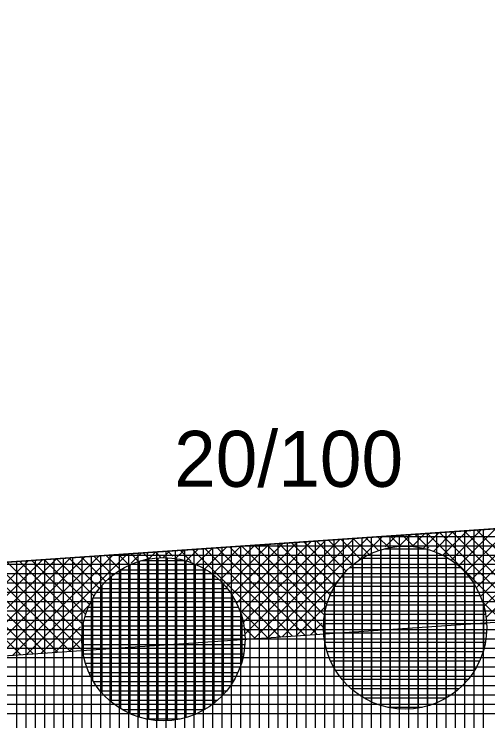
# Model space of a CAD drawing. Extents: x -565346 to -564154, y -1097386 to -1095620.
# Drawn here: x -565152.37 to -565142.22, y -1095851.29 to -1095836.13 of the extents above; entities that cross this region are included whole.
import ezdxf

# ---------------------------------------------------------------- set-up
doc = ezdxf.new("R2010")
doc.units = 0
for name, color, linetype in [('Vrstva 13', 7, 'Continuous'), ('Vrstva 40', 7, 'Continuous'), ('Vrstva 41', 7, 'Continuous'), ('Vrstva 42', 7, 'Continuous'), ('Vrstva 43', 7, 'Continuous'), ('Vrstva 44', 7, 'Continuous')]:
    doc.layers.add(name, color=color, linetype=linetype)

msp = doc.modelspace()

# ---------------------------------------------------------------- linework, layer by layer
at = {"layer": 'Vrstva 13'}
msp.add_line((-565188.3, -1095850.34), (-565130.42, -1095846.37), dxfattribs=at)
at = {"layer": 'Vrstva 41'}
for p, q in [((-565141.742, -1095847.147), (-565142.701, -1095848.106)), ((-565141.438, -1095847.126), (-565142.574, -1095848.262)), ((-565141.135, -1095847.105), (-565142.464, -1095848.434)), ((-565140.831, -1095847.084), (-565142.371, -1095848.625)), ((-565140.527, -1095847.063), (-565142.3, -1095848.836)), ((-565140.224, -1095847.042), (-565142.254, -1095849.072)), ((-565143.868, -1095847.292), (-565144.113, -1095847.537)), ((-565143.564, -1095847.272), (-565143.839, -1095847.547)), ((-565143.484, -1095847.584), (-565143.781, -1095847.286)), ((-565143.26, -1095847.251), (-565143.595, -1095847.585)), ((-565141.64, -1095849.144), (-565143.516, -1095847.268)), ((-565142.957, -1095847.23), (-565143.377, -1095847.651)), ((-565141.376, -1095849.126), (-565143.251, -1095847.25)), ((-565142.653, -1095847.209), (-565143.182, -1095847.738)), ((-565142.349, -1095847.188), (-565143.005, -1095847.844)), ((-565141.111, -1095849.108), (-565142.987, -1095847.232)), ((-565142.046, -1095847.167), (-565142.845, -1095847.967)), ((-565140.846, -1095849.09), (-565142.722, -1095847.214)), ((-565140.69, -1095848.963), (-565142.457, -1095847.196)), ((-565145.993, -1095847.438), (-565147.518, -1095848.963)), ((-565145.69, -1095847.417), (-565147.457, -1095849.184)), ((-565145.386, -1095847.397), (-565147.423, -1095849.434)), ((-565145.082, -1095847.376), (-565147.234, -1095849.528)), ((-565144.779, -1095847.355), (-565146.931, -1095849.507)), ((-565145.383, -1095848.23), (-565146.163, -1095847.45)), ((-565145.252, -1095848.078), (-565145.898, -1095847.432)), ((-565145.106, -1095847.942), (-565145.634, -1095847.414)), ((-565144.942, -1095847.822), (-565145.369, -1095847.395)), ((-565144.762, -1095847.719), (-565145.104, -1095847.377)), ((-565144.475, -1095847.334), (-565144.99, -1095847.85)), ((-565144.562, -1095847.636), (-565144.84, -1095847.359)), ((-565144.34, -1095847.575), (-565144.575, -1095847.341)), ((-565144.171, -1095847.313), (-565144.419, -1095847.561)), ((-565144.09, -1095847.543), (-565144.31, -1095847.323)), ((-565143.8, -1095847.55), (-565144.045, -1095847.305)), ((-565148.423, -1095847.605), (-565148.678, -1095847.86)), ((-565148.119, -1095847.584), (-565148.471, -1095847.936)), ((-565147.815, -1095847.563), (-565148.283, -1095848.031)), ((-565146.405, -1095849.471), (-565148.28, -1095847.595)), ((-565147.512, -1095847.542), (-565148.114, -1095848.145)), ((-565146.14, -1095849.453), (-565148.016, -1095847.577)), ((-565147.208, -1095847.521), (-565147.961, -1095848.275)), ((-565146.904, -1095847.501), (-565147.825, -1095848.421)), ((-565145.875, -1095849.435), (-565147.751, -1095847.559)), ((-565146.601, -1095847.48), (-565147.704, -1095848.584)), ((-565146.297, -1095847.459), (-565147.602, -1095848.764)), ((-565145.74, -1095849.287), (-565147.486, -1095847.541)), ((-565145.72, -1095849.024), (-565147.222, -1095847.522)), ((-565145.668, -1095848.793), (-565146.957, -1095847.504)), ((-565145.592, -1095848.586), (-565146.692, -1095847.486)), ((-565145.496, -1095848.399), (-565146.428, -1095847.468)), ((-565150.548, -1095847.751), (-565152.7, -1095849.903)), ((-565150.245, -1095847.73), (-565152.397, -1095849.882)), ((-565149.941, -1095847.709), (-565152.093, -1095849.861)), ((-565150.255, -1095848.167), (-565150.663, -1095847.758)), ((-565150.088, -1095848.05), (-565150.398, -1095847.74)), ((-565149.904, -1095847.951), (-565150.133, -1095847.722)), ((-565149.7, -1095847.872), (-565149.869, -1095847.704)), ((-565149.637, -1095847.688), (-565149.86, -1095847.91)), ((-565149.473, -1095847.816), (-565149.604, -1095847.686)), ((-565149.334, -1095847.667), (-565149.478, -1095847.812)), ((-565149.216, -1095847.791), (-565149.339, -1095847.668)), ((-565149.03, -1095847.646), (-565149.172, -1095847.788)), ((-565148.967, -1095847.757), (-565149.075, -1095847.65)), ((-565148.726, -1095847.626), (-565148.91, -1095847.809)), ((-565148.571, -1095847.871), (-565148.81, -1095847.631)), ((-565146.669, -1095849.489), (-565148.545, -1095847.613)), ((-565152.067, -1095847.855), (-565153.118, -1095848.906)), ((-565151.763, -1095847.834), (-565152.998, -1095849.069)), ((-565151.459, -1095847.813), (-565152.894, -1095849.248)), ((-565151.156, -1095847.792), (-565152.81, -1095849.447)), ((-565150.904, -1095849.779), (-565152.78, -1095847.904)), ((-565150.852, -1095847.771), (-565152.748, -1095849.667)), ((-565150.919, -1095849.482), (-565152.515, -1095847.886)), ((-565150.892, -1095849.226), (-565152.251, -1095847.867)), ((-565150.835, -1095849.001), (-565151.986, -1095847.849)), ((-565150.755, -1095848.798), (-565151.721, -1095847.831)), ((-565150.655, -1095848.614), (-565151.457, -1095847.813)), ((-565150.538, -1095848.449), (-565151.192, -1095847.795)), ((-565150.404, -1095848.3), (-565150.927, -1095847.777)), ((-565151.963, -1095849.852), (-565153.839, -1095847.976)), ((-565151.698, -1095849.834), (-565153.574, -1095847.958)), ((-565151.434, -1095849.816), (-565153.31, -1095847.94)), ((-565151.169, -1095849.798), (-565153.045, -1095847.922)), ((-565145.385, -1095848.245), (-565146.627, -1095849.486)), ((-565141.905, -1095849.162), (-565142.354, -1095848.714)), ((-565150.78, -1095848.83), (-565151.789, -1095849.84)), ((-565146.934, -1095849.507), (-565147.546, -1095848.896)), ((-565145.689, -1095848.831), (-565146.323, -1095849.465)), ((-565152.228, -1095849.87), (-565152.919, -1095849.179)), ((-565145.773, -1095849.197), (-565146.02, -1095849.444)), ((-565150.943, -1095849.277), (-565151.486, -1095849.819)), ((-565147.199, -1095849.525), (-565147.417, -1095849.307)), ((-565150.947, -1095849.563), (-565151.182, -1095849.799))]:
    msp.add_line(p, q, dxfattribs=at)
at = {"layer": 'Vrstva 42'}
msp.add_lwpolyline([(-565167.333, -1095848.902), (-565167.196, -1095850.897), (-565130.283, -1095848.365), (-565067.38, -1095840.074), (-565067.641, -1095838.091), (-565130.42, -1095846.37)], close=True, dxfattribs=at)
at = {"layer": 'Vrstva 43'}
for p, q in [((-565143.92, -1095847.296), (-565143.92, -1095861.458)), ((-565143.72, -1095847.282), (-565143.72, -1095861.435)), ((-565143.52, -1095847.269), (-565143.52, -1095861.413)), ((-565143.32, -1095847.255), (-565143.32, -1095861.391)), ((-565143.12, -1095847.241), (-565143.12, -1095861.368)), ((-565142.92, -1095847.227), (-565142.92, -1095861.346)), ((-565142.72, -1095847.214), (-565142.72, -1095861.323)), ((-565142.52, -1095847.2), (-565142.52, -1095861.301)), ((-565142.32, -1095847.186), (-565142.32, -1095861.279)), ((-565146.12, -1095847.447), (-565146.12, -1095861.704)), ((-565145.92, -1095847.433), (-565145.92, -1095861.681)), ((-565145.72, -1095847.419), (-565145.72, -1095861.659)), ((-565145.52, -1095847.406), (-565145.52, -1095861.637)), ((-565145.32, -1095847.392), (-565145.32, -1095861.614)), ((-565145.12, -1095847.378), (-565145.12, -1095861.592)), ((-565144.92, -1095847.365), (-565144.92, -1095861.569)), ((-565144.72, -1095847.351), (-565144.72, -1095861.547)), ((-565052.822, -1095847.34), (-565144.562, -1095847.34)), ((-565144.52, -1095847.337), (-565144.52, -1095861.525)), ((-565144.32, -1095847.323), (-565144.32, -1095861.502)), ((-565144.12, -1095847.31), (-565144.12, -1095861.48)), ((-565148.32, -1095847.598), (-565148.32, -1095861.95)), ((-565148.12, -1095847.584), (-565148.12, -1095861.927)), ((-565147.92, -1095847.57), (-565147.92, -1095861.905)), ((-565147.72, -1095847.557), (-565147.72, -1095861.883)), ((-565147.52, -1095847.543), (-565147.52, -1095861.86)), ((-565052.823, -1095847.54), (-565147.478, -1095847.54)), ((-565147.32, -1095847.529), (-565147.32, -1095861.838)), ((-565147.12, -1095847.515), (-565147.12, -1095861.816)), ((-565146.92, -1095847.502), (-565146.92, -1095861.793)), ((-565146.72, -1095847.488), (-565146.72, -1095861.771)), ((-565146.52, -1095847.474), (-565146.52, -1095861.748)), ((-565146.32, -1095847.461), (-565146.32, -1095861.726)), ((-565150.52, -1095847.749), (-565150.52, -1095862.196)), ((-565052.824, -1095847.74), (-565150.394, -1095847.74)), ((-565150.32, -1095847.735), (-565150.32, -1095862.173)), ((-565150.12, -1095847.721), (-565150.12, -1095862.151)), ((-565149.92, -1095847.708), (-565149.92, -1095862.129)), ((-565149.72, -1095847.694), (-565149.72, -1095862.106)), ((-565149.52, -1095847.68), (-565149.52, -1095862.084)), ((-565149.32, -1095847.666), (-565149.32, -1095862.062)), ((-565149.12, -1095847.653), (-565149.12, -1095862.039)), ((-565148.92, -1095847.639), (-565148.92, -1095862.017)), ((-565148.72, -1095847.625), (-565148.72, -1095861.995)), ((-565148.52, -1095847.611), (-565148.52, -1095861.972)), ((-565152.32, -1095847.872), (-565152.32, -1095862.397)), ((-565152.12, -1095847.858), (-565152.12, -1095862.375)), ((-565151.92, -1095847.845), (-565151.92, -1095862.352)), ((-565151.72, -1095847.831), (-565151.72, -1095862.33)), ((-565151.52, -1095847.817), (-565151.52, -1095862.308)), ((-565151.32, -1095847.804), (-565151.32, -1095862.285)), ((-565151.12, -1095847.79), (-565151.12, -1095862.263)), ((-565150.92, -1095847.776), (-565150.92, -1095862.241)), ((-565150.72, -1095847.762), (-565150.72, -1095862.218)), ((-565052.825, -1095847.94), (-565153.31, -1095847.94)), ((-565052.826, -1095848.14), (-565156.225, -1095848.14)), ((-565052.826, -1095848.34), (-565159.141, -1095848.34)), ((-565052.827, -1095848.54), (-565162.057, -1095848.54)), ((-565052.828, -1095848.74), (-565164.973, -1095848.74)), ((-565052.829, -1095848.94), (-565167.889, -1095848.94)), ((-565052.83, -1095849.14), (-565170.805, -1095849.14)), ((-565052.831, -1095849.34), (-565173.721, -1095849.34)), ((-565052.832, -1095849.54), (-565176.637, -1095849.54)), ((-565052.833, -1095849.74), (-565179.552, -1095849.74)), ((-565052.834, -1095849.94), (-565182.468, -1095849.94)), ((-565052.835, -1095850.14), (-565185.384, -1095850.14)), ((-565052.836, -1095850.34), (-565188.3, -1095850.34)), ((-565052.837, -1095850.54), (-565189.769, -1095850.54)), ((-565052.838, -1095850.74), (-565191.238, -1095850.74)), ((-565052.838, -1095850.94), (-565192.707, -1095850.94)), ((-565052.839, -1095851.14), (-565194.176, -1095851.14))]:
    msp.add_line(p, q, dxfattribs=at)
msp.add_lwpolyline([(-565311.82, -1095858.04), (-565322.62, -1095856.13), (-565322.28, -1095873.28), (-565318.28, -1095873.19), (-565230.93, -1095871.19), (-565052.84, -1095851.27), (-565052.77, -1095836.13), (-565130.42, -1095846.37), (-565188.3, -1095850.34), (-565231.27, -1095856.19)], close=True, dxfattribs=at)
at = {"layer": 'Vrstva 44'}
for p, q in [((-565144.441, -1095847.6), (-565143.543, -1095847.6)), ((-565144.31, -1095847.57), (-565144.31, -1095851.009)), ((-565144.11, -1095847.545), (-565144.11, -1095851.034)), ((-565143.91, -1095847.544), (-565143.91, -1095851.037)), ((-565143.71, -1095847.565), (-565143.71, -1095851.017)), ((-565144.71, -1095847.697), (-565144.71, -1095850.883)), ((-565144.51, -1095847.621), (-565144.51, -1095850.96)), ((-565143.51, -1095847.609), (-565143.51, -1095850.972)), ((-565143.31, -1095847.678), (-565143.31, -1095850.9)), ((-565149.69, -1095847.871), (-565149.69, -1095851.21)), ((-565149.621, -1095847.85), (-565148.723, -1095847.85)), ((-565149.49, -1095847.82), (-565149.49, -1095851.259)), ((-565149.29, -1095847.795), (-565149.29, -1095851.284)), ((-565149.09, -1095847.794), (-565149.09, -1095851.287)), ((-565148.89, -1095847.815), (-565148.89, -1095851.267)), ((-565148.69, -1095847.859), (-565148.69, -1095851.222)), ((-565144.91, -1095847.802), (-565144.91, -1095850.777)), ((-565144.907, -1095847.8), (-565143.076, -1095847.8)), ((-565143.11, -1095847.78), (-565143.11, -1095850.801)), ((-565150.09, -1095848.052), (-565150.09, -1095851.027)), ((-565150.087, -1095848.05), (-565148.256, -1095848.05)), ((-565149.89, -1095847.947), (-565149.89, -1095851.133)), ((-565148.49, -1095847.928), (-565148.49, -1095851.15)), ((-565148.29, -1095848.03), (-565148.29, -1095851.051)), ((-565145.171, -1095848), (-565142.81, -1095848)), ((-565145.11, -1095847.948), (-565145.11, -1095850.633)), ((-565142.91, -1095847.915), (-565142.91, -1095850.665)), ((-565150.29, -1095848.198), (-565150.29, -1095850.883)), ((-565148.09, -1095848.165), (-565148.09, -1095850.915)), ((-565145.357, -1095848.2), (-565142.623, -1095848.2)), ((-565145.31, -1095848.142), (-565145.31, -1095850.438)), ((-565142.71, -1095848.1), (-565142.71, -1095850.482)), ((-565150.351, -1095848.25), (-565147.99, -1095848.25)), ((-565147.89, -1095848.35), (-565147.89, -1095850.732)), ((-565142.51, -1095848.36), (-565142.51, -1095850.222)), ((-565150.537, -1095848.45), (-565147.803, -1095848.45)), ((-565150.49, -1095848.392), (-565150.49, -1095850.688)), ((-565145.51, -1095848.425), (-565145.51, -1095850.157)), ((-565145.497, -1095848.4), (-565142.485, -1095848.4)), ((-565150.677, -1095848.65), (-565147.665, -1095848.65)), ((-565147.69, -1095848.61), (-565147.69, -1095850.472)), ((-565145.596, -1095848.6), (-565142.382, -1095848.6)), ((-565150.69, -1095848.675), (-565150.69, -1095850.407)), ((-565145.668, -1095848.8), (-565142.312, -1095848.8)), ((-565142.31, -1095848.807), (-565142.31, -1095849.775)), ((-565150.776, -1095848.85), (-565147.562, -1095848.85)), ((-565150.848, -1095849.05), (-565147.492, -1095849.05)), ((-565147.49, -1095849.057), (-565147.49, -1095850.025)), ((-565145.715, -1095849), (-565142.266, -1095849)), ((-565145.71, -1095848.977), (-565145.71, -1095849.602)), ((-565150.895, -1095849.25), (-565147.446, -1095849.25)), ((-565150.89, -1095849.227), (-565150.89, -1095849.852)), ((-565145.737, -1095849.2), (-565142.244, -1095849.2)), ((-565145.735, -1095849.4), (-565142.244, -1095849.4)), ((-565150.917, -1095849.45), (-565147.424, -1095849.45)), ((-565150.915, -1095849.65), (-565147.424, -1095849.65)), ((-565145.71, -1095849.6), (-565142.269, -1095849.6)), ((-565150.89, -1095849.85), (-565147.449, -1095849.85)), ((-565145.662, -1095849.8), (-565142.318, -1095849.8)), ((-565145.589, -1095850), (-565142.392, -1095850)), ((-565150.842, -1095850.05), (-565147.498, -1095850.05)), ((-565150.769, -1095850.25), (-565147.572, -1095850.25)), ((-565145.483, -1095850.2), (-565142.495, -1095850.2)), ((-565150.663, -1095850.45), (-565147.675, -1095850.45)), ((-565145.341, -1095850.4), (-565142.64, -1095850.4)), ((-565145.147, -1095850.6), (-565142.831, -1095850.6)), ((-565150.521, -1095850.65), (-565147.82, -1095850.65)), ((-565150.327, -1095850.85), (-565148.011, -1095850.85)), ((-565144.871, -1095850.8), (-565143.108, -1095850.8)), ((-565150.051, -1095851.05), (-565148.288, -1095851.05)), ((-565144.36, -1095851), (-565143.627, -1095851)), ((-565149.54, -1095851.25), (-565148.807, -1095851.25))]:
    msp.add_line(p, q, dxfattribs=at)
for centre in [(-565143.99, -1095849.29), (-565149.17, -1095849.54)]:
    msp.add_circle(centre, 1.75, dxfattribs=at)

# ---------------------------------------------------------------- texts
at = {"layer": 'Vrstva 40'}
msp.add_text('20/100', height=1.2, dxfattribs=at).set_placement((-565148.94, -1095846.27))

doc.saveas('drawing.dxf')
